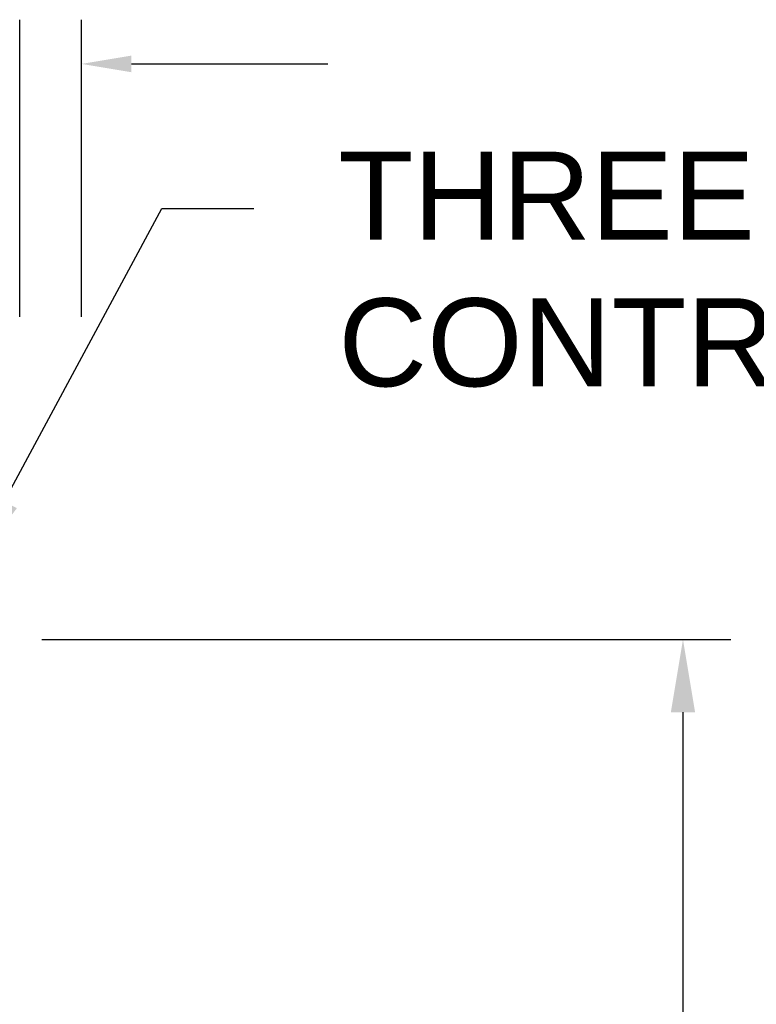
# Model space of a CAD drawing. Header units: inches. Extents: x 170 to 312, y 215 to 248.
# Tile 264 of 340: x 280.844 to 281.629, y 241.729 to 242.778. Entities that reach past the tile are written whole.
import ezdxf
from ezdxf import colors
from ezdxf.entities.mleader import LeaderData, LeaderLine
from ezdxf.math import Vec2, Vec3

# ---------------------------------------------------------------- set-up
doc = ezdxf.new("R2010")
doc.units = ezdxf.units.IN
doc.header["$LTSCALE"] = 0.25
doc.header["$MEASUREMENT"] = 0
doc.layers.add('ANNOTATIONS', color=1, linetype='Continuous')
doc.styles.add('ARIAL', font='arial.ttf', dxfattribs={"height": 0.09375})

msp = doc.modelspace()

# ---------------------------------------------------------------- linework, layer by layer
at = {"layer": 'ANNOTATIONS'}
for p, q in [((280.84395, 242.46136), (280.84395, 242.77806)), ((280.90963, 242.46136), (280.90963, 242.77806)), ((280.96277, 242.73092), (281.17197, 242.73092)), ((280.86733, 242.11772), (281.60152, 242.11772)), ((281.55042, 242.04006), (281.55042, 241.23964))]:
    msp.add_line(p, q, dxfattribs=at)
for points in [[(280.96277, 242.73978), (280.96277, 242.72207), (280.90963, 242.73092)], [(281.53748, 242.04006), (281.56336, 242.04006), (281.55042, 242.11772)]]:
    msp.add_solid(points, dxfattribs=at)

# ---------------------------------------------------------------- leaders
ml = msp.add_multileader_mtext('Standard', dxfattribs=at)
ml.set_content('THREE PHASE\\PCONTROLLER (14" X 16")', color=256, style='ARIAL')
ml.set_leader_properties()
ml.build(insert=Vec2(0, 0))
ml.multileader.update_dxf_attribs({"dogleg_length": 0.36, "arrow_head_size": 0.09375})
ctx = ml.context
ctx.base_point, ctx.char_height, ctx.arrow_head_size, ctx.landing_gap_size, ctx.plane_origin = Vec3(281.09325, 242.5768), 0.09375, 0.09375, 0.09, Vec3(280.30822, 242.14357)
notes = []
notes.append((ctx, [(0, (1, 1, 0), (280.9953, 242.5768), (1, 0), 0.09796, [(0, [(280.7828, 242.18229)], 0, [])])]))
ctx.mtext.insert, ctx.mtext.flow_direction = Vec3(281.18325, 242.63746), 5
for ctx, leaders in notes:
    for number, flags, end, landing, length, lines in leaders:
        leader = LeaderData()
        leader.index, (leader.has_last_leader_line, leader.has_dogleg_vector, leader.attachment_direction) = number, flags
        leader.last_leader_point, leader.dogleg_vector, leader.dogleg_length = Vec3(end), Vec3(landing), length
        for number, points, colour, breaks in lines:
            line = LeaderLine()
            line.index, line.vertices, line.color, line.breaks = number, Vec3.list(points), colors.encode_raw_color(colour), breaks
            leader.lines.append(line)
        ctx.leaders.append(leader)

doc.saveas('drawing.dxf')
